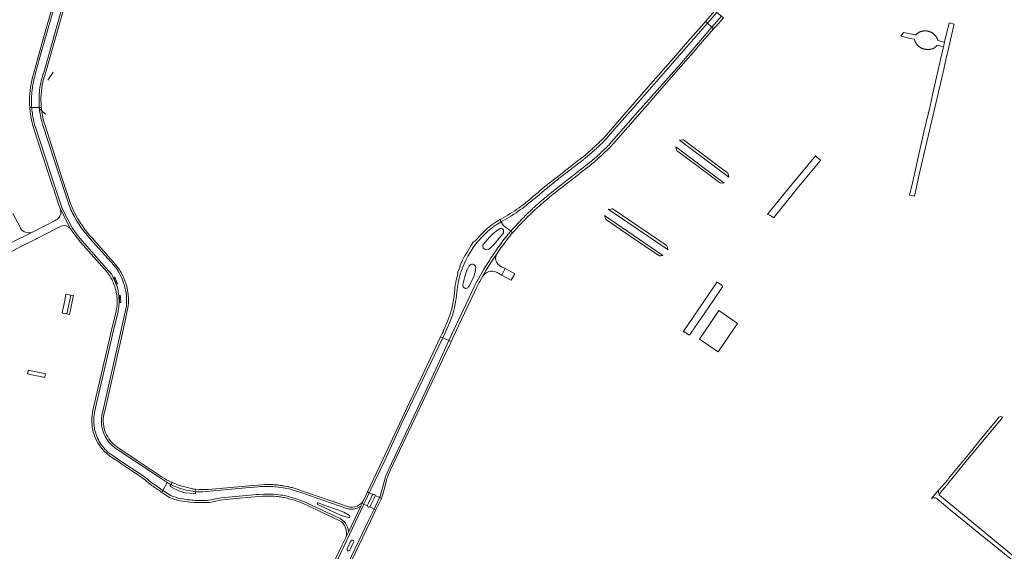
# Model space of a CAD drawing. Extents: x 148869 to 161638, y 453607 to 469810.
# Tile 607 of 656: x 153931 to 154618, y 466348 to 466719. Entities that reach past the tile are written whole.
import ezdxf
from ezdxf.lldxf.tags import DXFTag

# ---------------------------------------------------------------- set-up
doc = ezdxf.new("R2010")
doc.units = 0
for name, color, linetype, lineweight in [('B-OI-RI-PERSLEIDING-G-niet meenemen', 190, 'RI-PERS', 18), ('B-RO-VH-VERHARDING_ASFALT-GV', 251, 'CONTINUOUS', 18), ('B-RO-VH-VERHARDING_HALFVERHARDING_GRIND-GV', 251, 'CONTINUOUS', 18), ('B-RO-VH-VERHARDING_OPEN-GV', 251, 'CONTINUOUS', 18), ('B-RO-VH-VERHARDING_SIERBESTRATING-GV', 251, 'CONTINUOUS', 18), ('B-RO-VH-VERHARDING_STRAATBAKSTEEN-GV', 251, 'CONTINUOUS', 18), ('B-RO-VH-VERHARDING_TEGEL_RUBBER-GV', 251, 'CONTINUOUS', 18)]:
    doc.layers.add(name, color=color, linetype=linetype, lineweight=lineweight)
tags = doc.linetypes.add('RI-PERS', pattern='A,7,-2,["P",Standard,S=1.8,R=0,X=-0.5,Y=-0.9],-2,7,-2,[102,NLCS.SHX,S=1,R=180,X=0,Y=0],-2', length=22).pattern_tags.tags
tags[6] = DXFTag(74, 10)

msp = doc.modelspace()

# ---------------------------------------------------------------- linework, layer by layer
at = {"layer": 'B-OI-RI-PERSLEIDING-G-niet meenemen'}
for p, q in [((153954.2, 466682.01), (153950.55, 466676.41)), ((153944.5, 466656.65), (153948.83, 466652.72))]:
    msp.add_line(p, q, dxfattribs=at)
at = {"layer": 'B-RO-VH-VERHARDING_ASFALT-GV', "flags": 128}
for points in [[(153987.82, 466843.79), (153980.74, 466818.38), (153973.98, 466794.53), (153965.36, 466763.6), (153966.1, 466763.39), (153963.36, 466753.84), (153962.63, 466754.06), (153944.93, 466692.46), (153941.68, 466680.35), (153941.33, 466679.11), (153941, 466677.88), (153940.42, 466675.4), (153940.06, 466673.54), (153939.75, 466671.65), (153939.46, 466669.44), (153939.32, 466668.18), (153939.22, 466666.91), (153939.1, 466665.01), (153939.06, 466663.74), (153939.05, 466663.1), (153939.05, 466660.67), (153939.15, 466658.42), (153939.22, 466657.4)], [(153937.86, 466657.38), (153939.22, 466657.4), (153939.15, 466658.42), (153939.05, 466660.67), (153939.05, 466663.1), (153939.06, 466663.74), (153939.1, 466665.01), (153939.22, 466666.91), (153939.32, 466668.18), (153939.46, 466669.44), (153939.75, 466671.65), (153940.06, 466673.54), (153940.42, 466675.4), (153941, 466677.88), (153941.33, 466679.11), (153941.68, 466680.35), (153944.93, 466692.46), (153962.63, 466754.06), (153964, 466758.83), (153962.53, 466759.24), (153960.04, 466750.36), (153959.59, 466748.84), (153943.6, 466692.7), (153940.38, 466680.72)], [(153939.22, 466657.4), (153944.55, 466657.46), (153944.49, 466657.95), (153944.44, 466658.59), (153944.34, 466660.67), (153944.31, 466661.7), (153944.31, 466662.95), (153944.31, 466663.57), (153944.36, 466665.12), (153944.47, 466666.98), (153944.58, 466668.22), (153944.71, 466669.46), (153944.96, 466671.31), (153945.15, 466672.54), (153945.32, 466673.46), (153945.56, 466674.68), (153945.83, 466675.9), (153946.28, 466677.71), (153946.62, 466678.91), (153946.98, 466680.1), (153947.55, 466681.84), (153950.17, 466690.8), (153967.42, 466752.73)], [(153967.42, 466752.73), (153950.17, 466690.8), (153947.55, 466681.84), (153946.98, 466680.1), (153946.62, 466678.91), (153946.28, 466677.71), (153945.83, 466675.9), (153945.56, 466674.68), (153945.32, 466673.46), (153945.15, 466672.54), (153944.96, 466671.31), (153944.71, 466669.46), (153944.58, 466668.22), (153944.47, 466666.98), (153944.36, 466665.12), (153944.31, 466663.57), (153944.31, 466662.95), (153944.31, 466661.7), (153944.34, 466660.67), (153944.44, 466658.59), (153944.49, 466657.95), (153944.55, 466657.46), (153945.89, 466657.48)], [(153948.84, 466681.43), (153951.45, 466690.38), (153966.52, 466743.93)], [(154338.66, 466634.16), (154339.37, 466634.92), (154339.39, 466634.94), (154340.08, 466635.68), (154347.48, 466644.16), (154358.54, 466656.81), (154410.6, 466716.12), (154409.26, 466717.33), (154406.44, 466714.11), (154396.85, 466703.17), (154388.59, 466693.74), (154367.75, 466669.92), (154357.26, 466657.93), (154346.2, 466645.28), (154338.81, 466636.82), (154338.14, 466636.09), (154338.13, 466636.08), (154337.44, 466635.34)], [(154342.37, 466631.82), (154344.02, 466633.62), (154353.53, 466644.52), (154361.93, 466654.1), (154391.05, 466686.86), (154413.64, 466713.37), (154410.6, 466716.12), (154358.54, 466656.81), (154347.48, 466644.16), (154340.08, 466635.68), (154339.39, 466634.94), (154339.37, 466634.92), (154338.66, 466634.16)], [(154344.46, 466631.57), (154344.43, 466631.55), (154345.29, 466632.48), (154354.81, 466643.4), (154355.57, 466644.26), (154363.23, 466653.04), (154368.98, 466659.62), (154371.34, 466662.31), (154380.52, 466672.78), (154392.07, 466685.97), (154402.24, 466697.61), (154404.27, 466699.94), (154414.98, 466712.16), (154413.64, 466713.37), (154391.05, 466686.86), (154361.93, 466654.1), (154353.53, 466644.52), (154344.02, 466633.62), (154342.37, 466631.82)], [(154030.07, 466389.11), (154030.78, 466390.45), (154029.12, 466391.58), (154026.23, 466393.57), (154023.62, 466395.38), (154021.95, 466396.73), (154018.99, 466399.05), (154016.25, 466401.19), (154000.74, 466411.42), (153995.69, 466414.74), (153994.65, 466415.45), (153993.97, 466415.95), (153993.31, 466416.47), (153992.66, 466417.01), (153991.72, 466417.86), (153991.11, 466418.44), (153990.52, 466419.04), (153989.53, 466420.14), (153988.72, 466421.11), (153988.46, 466421.45), (153987.72, 466422.47), (153987.25, 466423.16), (153986.79, 466423.87), (153986.36, 466424.6), (153985.75, 466425.71), (153985.19, 466426.84), (153984.54, 466428.34), (153984.16, 466429.38), (153983.89, 466430.18), (153983.64, 466430.98), (153983.31, 466432.2), (153983.12, 466433.02), (153982.95, 466433.85), (153982.7, 466435.51), (153982.54, 466437.19), (153982.49, 466438.03), (153982.47, 466439.09), (153982.49, 466440.35), (153982.61, 466442.03), (153982.7, 466442.87), (153982.9, 466444.12), (153983.05, 466444.94), (153995.74, 466500.08), (153999.46, 466515.09), (153999.56, 466515.59), (153999.81, 466517), (153999.87, 466517.48), (153999.99, 466518.43), (154000.08, 466519.39), (154000.14, 466520.34), (154000.18, 466521.3), (154000.18, 466522.98), (154000.09, 466524.89), (154000, 466525.85), (153999.88, 466526.83), (153999.62, 466528.46), (153999.43, 466529.4), (153999.2, 466530.44), (153998.83, 466532.53), (153995.11, 466540.97), (153992.91, 466543.43), (153974.31, 466564.51), (153971.91, 466567.44), (153970.38, 466569.41), (153967.41, 466573.51), (153960.49, 466587.02), (153955.3, 466602.25), (153941.97, 466643.02), (153941.61, 466644.21), (153941.26, 466645.42), (153940.95, 466646.63), (153940.52, 466648.47), (153940.14, 466650.32), (153939.82, 466652.18), (153939.64, 466653.42), (153939.48, 466654.66), (153939.37, 466655.6), (153939.26, 466656.85), (153939.22, 466657.4), (153937.86, 466657.38)], [(153945.89, 466657.48), (153944.55, 466657.46), (153944.56, 466657.36), (153944.6, 466656.74), (153944.72, 466655.62), (153944.94, 466653.95), (153945.04, 466653.34), (153945.31, 466651.81), (153945.82, 466649.37), (153946.27, 466647.56), (153946.78, 466645.76), (153946.96, 466645.16), (153958.07, 466610.89), (153965.03, 466589.98), (153965.53, 466588.69), (153966.04, 466587.43), (153966.58, 466586.19), (153967.14, 466584.95), (153967.72, 466583.73), (153968.33, 466582.52), (153968.95, 466581.32), (153970.1, 466579.25), (153971.15, 466577.5), (153972.25, 466575.79), (153973, 466574.66), (153973.78, 466573.55), (153974.58, 466572.46), (153975.81, 466570.84), (153977.1, 466569.26), (153979.75, 466566.19), (153996.62, 466547.22), (153998.98, 466544.17), (153999.14, 466544), (153999.6, 466543.25), (153999.98, 466542.59), (154000.7, 466541.26), (154001.15, 466540.36), (154001.58, 466539.45), (154001.99, 466538.53), (154002.55, 466537.12), (154003.33, 466535), (154003.64, 466534.07), (154003.92, 466533.14), (154004.19, 466532.17), (154004.62, 466530.3), (154004.81, 466529.34), (154005.01, 466528.13), (154005.25, 466526.2), (154005.33, 466525.22), (154005.42, 466523.76), (154005.44, 466522.3), (154005.42, 466521.34), (154005.24, 466519.1), (154001.18, 466500.3), (153988.27, 466443.56), (153988.19, 466443.16), (153988.06, 466442.38), (153987.87, 466440.81), (153987.82, 466440.02), (153987.79, 466439.22), (153987.81, 466438.03), (153987.86, 466437.05), (153987.94, 466436.26), (153988.05, 466435.48), (153988.18, 466434.7), (153988.33, 466433.92), (153988.52, 466433.15), (153988.73, 466432.38), (153988.96, 466431.62), (153989.22, 466430.88), (153989.52, 466430.1), (153989.98, 466429.05), (153990.42, 466428.17), (153990.81, 466427.47), (153991.21, 466426.79), (153991.63, 466426.12), (153992.08, 466425.47), (153992.55, 466424.83), (153993.05, 466424.21), (153993.56, 466423.6), (153994.09, 466423.02), (153994.65, 466422.45), (153995.22, 466421.91), (153995.81, 466421.38), (153996.57, 466420.75), (153997.2, 466420.27), (153997.86, 466419.8), (153999.25, 466418.87), (154029.6, 466398.67), (154033.77, 466396.05), (154036.49, 466394.33), (154037.23, 466395.93)], [(153940.68, 466642.6), (153954.02, 466601.82), (153954.35, 466600.86), (153958.01, 466590.11), (153959.25, 466586.49), (153966.26, 466572.81), (153969.3, 466568.6), (153970.85, 466566.6), (153973.28, 466563.63), (153991.86, 466542.59)], [(153966.31, 466590.43), (153959.36, 466611.31), (153948.25, 466645.57)], [(154321.75, 466619.23), (154307.06, 466607.83), (154300.4, 466602.55), (154296.71, 466599.56), (154290.45, 466594.24)], [(154290.45, 466594.24), (154296.71, 466599.56), (154300.4, 466602.55), (154307.06, 466607.83), (154321.75, 466619.23)], [(154320.72, 466620.59), (154306.02, 466609.16), (154299.34, 466603.88), (154295.64, 466600.88)], [(154299.7, 466596.42), (154302.01, 466598.29), (154305.02, 466600.71), (154320.5, 466612.78), (154320.7, 466612.94), (154327.96, 466618.62)], [(154327.96, 466618.62), (154320.7, 466612.94), (154320.5, 466612.78), (154305.02, 466600.71), (154302.01, 466598.29), (154299.7, 466596.42)], [(154305.21, 466598.68), (154306.07, 466599.37), (154321.55, 466611.45), (154321.74, 466611.6), (154329.01, 466617.28)], [(154300.77, 466595.1), (154303.08, 466596.97), (154304.35, 466597.99)], [(153966.26, 466572.81), (153959.25, 466586.49)], [(153956.3, 466579.09), (153955.15, 466578.51), (153939.26, 466570.34), (153924.55, 466562.98)], [(153930.82, 466574.52), (153925.98, 466583.63)], [(154264.49, 466576.43), (154266.63, 466577.75), (154265.78, 466579.22)], [(154271.7, 466569.14), (154273.46, 466571.13), (154271.22, 466573.1), (154268.29, 466574.91), (154266.63, 466577.75), (154264.49, 466576.43)], [(154265.78, 466579.22), (154266.63, 466577.75)], [(154269.75, 466581.52), (154266.48, 466579.63)], [(154266.63, 466577.75), (154268.29, 466574.91), (154271.22, 466573.1), (154273.46, 466571.13)], [(154270.59, 466580.04), (154267.33, 466578.16)], [(154267.33, 466578.16), (154270.59, 466580.04)], [(153902.39, 466545.42), (153902.53, 466545.55), (153902.56, 466545.5), (153915.09, 466552.02), (153926.97, 466558.04), (153931.68, 466560.41), (153938.93, 466564.08), (153942.58, 466565.93), (153942.8, 466566.04), (153942.91, 466566.1), (153947.48, 466568.44), (153957.97, 466573.71), (153958.05, 466573.75), (153959.74, 466574.71), (153959.76, 466574.72)], [(154274.72, 466570.01), (154273.46, 466571.13), (154271.7, 466569.14)], [(154273.46, 466571.13), (154273.66, 466571.36), (154274.52, 466572.32), (154275.94, 466573.91)], [(154275.94, 466573.91), (154274.52, 466572.32), (154273.66, 466571.36), (154273.46, 466571.13), (154274.72, 466570.01), (154274.89, 466570.18), (154275.79, 466571.19), (154277.2, 466572.78)], [(153924.55, 466562.98), (153939.26, 466570.34)], [(154000.03, 466545.03), (153997.65, 466548.08), (153980.82, 466567.02), (153980.76, 466567.08), (153978.13, 466570.13)], [(154252.92, 466569.04), (154248.74, 466564.71)], [(154254.14, 466567.86), (154249.97, 466563.53)], [(154249.97, 466563.53), (154254.14, 466567.86)], [(154254.22, 466561.92), (154254.37, 466562.1), (154257.45, 466565.72), (154258.37, 466566.74), (154261.21, 466569.48)], [(154265.12, 466565.99), (154262.62, 466562.93)], [(154267.89, 466569.37), (154265.12, 466565.99)], [(154273.02, 466568.06), (154273.8, 466569.04), (154274.06, 466569.25), (154274.72, 466570.01)], [(154245.69, 466561.05), (154245.66, 466561.01)], [(154247.06, 466563.39), (154245.69, 466561.05)], [(154260.29, 466560.45), (154258.87, 466559.05)], [(154262.57, 466556.68), (154264.51, 466559.54)], [(154264.51, 466559.54), (154262.57, 466556.68)], [(154263.95, 466555.68), (154265.92, 466558.58)], [(154237.51, 466544.78), (154236.29, 466542.06), (154236.62, 466541.94)], [(154242.99, 466544.35), (154244.47, 466546.97)], [(154264.23, 466542.27), (154264.73, 466542.01), (154264.69, 466541.94), (154264.85, 466541.84), (154267.14, 466540.6), (154269.51, 466545.08), (154267.25, 466546.33), (154267.22, 466546.34), (154267.1, 466546.12), (154266.36, 466546.73)], [(153996.39, 466538.64), (153997.05, 466539.03)], [(154240.04, 466533.49), (154240.09, 466533.72), (154240.73, 466536.88)], [(154247.36, 466538.84), (154244.15, 466532.63)], [(154250.38, 466537.03), (154252.3, 466540.44)], [(154252.3, 466540.44), (154250.38, 466537.03)], [(154251.86, 466536.2), (154253.79, 466539.62)], [(153989.59, 466443.28), (153990.35, 466446.6), (154000, 466489), (154002.5, 466500), (154002.51, 466500.01), (154006.58, 466518.91), (154006.77, 466521.28), (154006.78, 466523.3), (154006.71, 466524.82), (154006.59, 466526.33), (154006.48, 466527.33), (154006.35, 466528.33), (154006.04, 466530.08), (154005.73, 466531.56), (154005.46, 466532.61)], [(153999.07, 466534.52), (153998.35, 466534.25)], [(154005.46, 466532.61), (154005.07, 466534), (154004.8, 466534.98)], [(154230.95, 466507.7), (154227.73, 466500.34), (154226.05, 466496.9), (154230.25, 466494.9), (154248.44, 466533.35)], [(154248.44, 466533.35), (154230.25, 466494.9), (154231.78, 466494.17), (154232.87, 466496.48), (154249.97, 466532.61)], [(154000.26, 466526.45), (154001.02, 466526.54)], [(154001.29, 466521.44), (154000.52, 466521.45)], [(153998.14, 466515.39), (153994.43, 466500.39), (153994.34, 466500), (153981.73, 466445.22)], [(154226.17, 466501.1), (154225.62, 466499.96), (154224.52, 466497.63), (154226.05, 466496.9), (154227.73, 466500.34), (154230.95, 466507.7)], [(154229.38, 466508.36), (154226.77, 466502.39), (154226.48, 466502.48)], [(154178.73, 466386.96), (154181.91, 466385.48), (154182.24, 466386.17), (154182.63, 466387.29), (154182.9, 466388.18), (154184.68, 466394.86), (154185.73, 466399.09), (154186.11, 466400.18), (154186.68, 466401.62), (154188.38, 466405.38), (154213.62, 466458.9), (154221.5, 466475.36), (154230.25, 466494.9), (154226.05, 466496.9), (154197.26, 466436.82), (154185.47, 466411.33), (154182.04, 466404.1), (154175.58, 466390.65), (154174.71, 466388.82), (154177.37, 466387.58)], [(154030.26, 466399.73), (154011.99, 466411.78), (154000, 466420), (153998.61, 466420.92)], [(153995.51, 466413.26), (154000, 466410.29), (154001.44, 466409.3), (154006.2, 466406.05), (154011.69, 466402.42)], [(154020.41, 466396.04), (154022.97, 466393.98)], [(154036.49, 466394.33), (154033.77, 466396.05), (154030.78, 466390.45), (154030.92, 466390.35), (154036.07, 466386.99)], [(154042.47, 466389.95), (154038.46, 466391.79), (154036.82, 466392.67), (154035.9, 466393.16)], [(154037.23, 466395.93), (154036.49, 466394.33), (154037.42, 466393.87), (154039.15, 466393.21)], [(154039.94, 466394.77), (154038.25, 466395.48)], [(154039.15, 466393.21), (154043.09, 466391.81)], [(154049.85, 466391.96), (154042.23, 466393.96)], [(154071.4, 466385.28), (154089.06, 466386.94), (154096.06, 466387.59), (154098.05, 466387.69), (154101.13, 466387.78), (154105.62, 466387.83), (154107.61, 466387.76), (154109.69, 466387.62), (154111.67, 466387.42), (154113.02, 466387.25), (154114.2, 466387.08), (154115.56, 466386.83), (154118.29, 466386.17), (154121.42, 466385.34), (154124.55, 466384.42), (154125.87, 466383.97), (154127.77, 466383.25), (154128.33, 466383.03), (154128.78, 466382.82), (154154.39, 466370.81), (154154.92, 466370.49), (154155.39, 466370.17), (154155.86, 466369.83), (154156.51, 466369.27), (154156.93, 466368.86), (154157.33, 466368.44), (154157.88, 466367.77), (154158.38, 466367.07), (154158.6, 466366.7), (154158.88, 466366.19), (154159.26, 466365.42), (154159.47, 466364.88), (154159.75, 466364.06), (154159.9, 466363.5), (154160.07, 466362.65), (154160.14, 466362.08), (154160.19, 466361.42), (154168.79, 466379.52), (154168.22, 466379.13), (154167.73, 466378.84), (154166.7, 466378.33), (154166.18, 466378.11), (154165.64, 466377.93), (154165.1, 466377.77), (154164.55, 466377.64), (154163.7, 466377.49), (154163.42, 466377.46), (154162.71, 466377.41), (154162.14, 466377.4), (154161.28, 466377.44), (154161, 466377.47), (154160.44, 466377.55), (154159.88, 466377.66), (154159.04, 466377.88), (154126.94, 466389), (154123.96, 466389.99), (154121.89, 466390.65), (154119.67, 466391.3), (154118.59, 466391.55), (154115.99, 466392.07), (154113.2, 466392.56), (154111.26, 466392.85), (154108.99, 466393.07), (154107.74, 466393.15), (154106.44, 466393.21), (154105.47, 466393.24), (154104.29, 466393.25), (154103.11, 466393.23), (154101.76, 466393.18), (154098.71, 466393.16), (154097.17, 466393.07), (154088.57, 466392.28), (154058.51, 466389.51)], [(154058.51, 466389.51), (154088.57, 466392.28), (154097.17, 466393.07), (154098.71, 466393.16), (154101.76, 466393.18), (154103.11, 466393.23), (154104.29, 466393.25), (154105.47, 466393.24), (154106.44, 466393.21), (154107.74, 466393.15), (154108.99, 466393.07), (154111.26, 466392.85), (154113.2, 466392.56), (154115.99, 466392.07), (154118.59, 466391.55), (154119.67, 466391.3), (154121.89, 466390.65), (154123.96, 466389.99), (154126.94, 466389), (154159.04, 466377.88), (154159.88, 466377.66), (154160.44, 466377.55), (154161, 466377.47), (154161.28, 466377.44), (154162.14, 466377.4), (154162.71, 466377.41), (154163.42, 466377.46), (154163.7, 466377.49), (154164.55, 466377.64), (154165.1, 466377.77), (154165.64, 466377.93), (154166.18, 466378.11), (154166.7, 466378.33), (154167.73, 466378.84), (154168.22, 466379.13), (154168.79, 466379.52), (154169.68, 466381.4), (154171.04, 466384.27)], [(154102.17, 466394.54), (154099.55, 466394.43), (154088.46, 466393.43), (154062.48, 466391.09)], [(154111.9, 466394.12), (154110.95, 466394.24)], [(154120.01, 466392.61), (154118.88, 466392.87)], [(154036.07, 466386.99), (154030.92, 466390.35), (154030.78, 466390.45), (154030.07, 466389.11), (154035.45, 466385.62)], [(154053.17, 466388.24), (154046.38, 466388.8)], [(154046.99, 466390.73), (154053.25, 466389.63), (154053.46, 466391.35)], [(154053.46, 466391.35), (154053.25, 466389.63)], [(154089.06, 466386.94), (154071.4, 466385.28)], [(154074.59, 466384.18), (154089.19, 466385.49), (154100.15, 466386.47), (154105.61, 466386.48), (154106.14, 466386.47), (154108.09, 466386.39), (154110.17, 466386.22)], [(154157.97, 466356.76), (154160.19, 466361.42), (154160.14, 466362.08), (154160.07, 466362.65), (154159.9, 466363.5), (154159.75, 466364.06), (154159.47, 466364.88), (154159.26, 466365.42), (154158.88, 466366.19), (154158.6, 466366.7), (154158.38, 466367.07), (154157.88, 466367.77), (154157.33, 466368.44), (154156.93, 466368.86), (154156.51, 466369.27), (154155.86, 466369.83), (154155.39, 466370.17), (154154.92, 466370.49), (154154.39, 466370.81), (154128.78, 466382.82), (154128.33, 466383.03), (154127.77, 466383.25), (154125.87, 466383.97), (154124.55, 466384.42), (154121.42, 466385.34), (154118.29, 466386.17), (154115.56, 466386.83), (154114.2, 466387.08), (154113.02, 466387.25), (154111.67, 466387.42), (154109.69, 466387.62), (154107.61, 466387.76), (154105.62, 466387.83), (154101.13, 466387.78), (154098.05, 466387.69), (154096.06, 466387.59), (154089.06, 466386.94)], [(154113.52, 466385.82), (154114.92, 466385.58), (154115.27, 466385.51)], [(154159.45, 466379.17), (154148.07, 466383.11), (154127.38, 466390.27), (154125.24, 466391), (154123.06, 466391.7)], [(154177.37, 466387.58), (154174.71, 466388.82), (154172.3, 466383.77), (154170.9, 466380.83)], [(154173.53, 466380.18), (154174.24, 466381.65), (154176.13, 466385.58), (154176.85, 466387.08)], [(154175, 466378.93), (154178.08, 466377.5), (154181.91, 466385.48), (154178.73, 466386.96)], [(154178.68, 466386.24), (154177.94, 466384.71), (154176.04, 466380.78), (154175.33, 466379.31)], [(154648.3, 466324.68), (154604.13, 466361.03), (154575.29, 466384.76), (154572.46, 466387.24), (154572.29, 466387.64), (154572.05, 466388.19), (154571.89, 466389.12), (154571.93, 466389.77), (154572.08, 466390.87), (154570.54, 466389.11), (154569.45, 466387.89), (154566.99, 466384.84), (154568.33, 466385.21), (154569.21, 466385.34), (154569.79, 466385.25), (154570.17, 466385.05), (154570.17, 466385.05), (154570.83, 466384.7), (154580.11, 466376.94), (154590.88, 466368.11), (154602.59, 466358.68), (154612.72, 466350.44), (154640.74, 466327.61)], [(154042.96, 466383.28), (154044.62, 466382.99), (154046.29, 466382.73), (154047.95, 466382.5), (154049.62, 466382.3), (154052.68, 466381.98), (154052.98, 466381.97), (154059.58, 466381.93)], [(154059.6, 466383.43), (154053.1, 466383.47)], [(154053.1, 466383.47), (154059.6, 466383.43)], [(154066.4, 466384.28), (154065.88, 466384.15)], [(154065.88, 466384.15), (154066.4, 466384.28)], [(154066.24, 466382.69), (154066.76, 466382.82)], [(154123.67, 466383.28), (154124.62, 466382.98), (154126.48, 466382.31), (154128.22, 466381.6), (154153.76, 466369.61)], [(154173.44, 466379.65), (154170.9, 466380.83), (154156.91, 466351.39), (154148.49, 466333.76), (154137.49, 466310.89), (154137.37, 466310.7), (154132.55, 466300.54), (154127.77, 466290.48), (154127.64, 466290.3), (154127.25, 466289.49), (154130.09, 466288.17)], [(154131.45, 466287.54), (154134.3, 466286.22), (154134.99, 466287.68), (154139.55, 466297.19), (154144.11, 466306.7), (154155.26, 466329.88), (154174.27, 466369.57), (154178.08, 466377.5), (154175, 466378.93)], [(154160.35, 466371.53), (154155.72, 466372.73), (154152.14, 466374.45), (154143.26, 466378.67), (154138.55, 466380.68)], [(154139.03, 466381.82), (154143.98, 466380.01), (154153.31, 466376.72), (154157.02, 466375.37)], [(154170.9, 466380.83), (154173.44, 466379.65)], [(154136.21, 466287.09), (154140.77, 466296.6), (154145.32, 466306.11), (154156.47, 466329.3), (154175.48, 466368.99), (154179.3, 466376.93), (154178.08, 466377.5), (154174.27, 466369.57), (154155.26, 466329.88), (154144.11, 466306.7), (154139.55, 466297.19), (154134.99, 466287.68), (154134.3, 466286.22), (154135.53, 466285.66), (154136.05, 466286.76)], [(154157.02, 466375.37), (154160.91, 466372.9)], [(154159.32, 466349.69), (154159.79, 466350.71), (154161.49, 466354.28), (154161.99, 466355.31)], [(154163.77, 466354.46), (154163.27, 466353.41), (154161.61, 466349.85), (154161.1, 466348.81)]]:
    msp.add_lwpolyline(points, dxfattribs=at)
for points in [[(154417.27, 466723.74), (154416.93, 466724.04), (154415.9, 466724.91), (154412.55, 466721.09), (154412.55, 466721.08), (154410.87, 466719.16), (154409.26, 466717.33), (154410.6, 466716.12), (154413.9, 466719.9), (154413.91, 466719.9)], [(154420.39, 466721.08), (154417.27, 466723.74), (154413.91, 466719.9), (154413.9, 466719.9), (154410.6, 466716.12), (154413.64, 466713.37)], [(154420.74, 466720.78), (154420.39, 466721.08), (154413.64, 466713.37), (154414.98, 466712.16), (154416.32, 466713.69), (154418.3, 466715.95), (154418.29, 466715.95), (154421.76, 466719.91)], [(154582.7, 466715.57), (154579.35, 466716.41), (154578.78, 466714.09), (154578.23, 466711.87), (154576.33, 466704.19), (154576.06, 466702.97), (154575.34, 466699.67), (154573.32, 466690.83), (154571.19, 466681.48), (154567.96, 466667.34), (154566.2, 466659.62), (154561.75, 466640.15), (154558.48, 466625.85), (154554.37, 466607.89), (154552.76, 466600.86), (154551.73, 466596.39), (154555.01, 466595.54), (154558.47, 466610.7), (154569, 466656.23), (154575.04, 466681.94), (154577.74, 466693.83), (154577.91, 466694.56), (154578.13, 466695.54), (154578.37, 466696.57), (154581.67, 466710.68)], [(153989.52, 466430.1), (153989.22, 466430.88), (153988.96, 466431.62), (153988.73, 466432.38), (153988.52, 466433.15), (153988.33, 466433.92), (153988.18, 466434.7), (153988.05, 466435.48), (153987.94, 466436.26), (153987.86, 466437.05), (153987.81, 466438.03), (153987.79, 466439.22), (153987.82, 466440.02), (153987.87, 466440.81), (153988.06, 466442.38), (153988.19, 466443.16), (153988.27, 466443.56), (154001.18, 466500.3), (154005.24, 466519.1), (154005.42, 466521.34), (154005.44, 466522.3), (154005.42, 466523.76), (154005.33, 466525.22), (154005.25, 466526.2), (154005.01, 466528.13), (154004.81, 466529.34), (154004.62, 466530.3), (154004.19, 466532.17), (154003.92, 466533.14), (154003.64, 466534.07), (154003.33, 466535), (154002.55, 466537.12), (154001.99, 466538.53), (154001.58, 466539.45), (154001.15, 466540.36), (154000.7, 466541.26), (153999.98, 466542.59), (153999.6, 466543.25), (153999.14, 466544), (153998.98, 466544.17), (153996.62, 466547.22), (153979.75, 466566.19), (153977.1, 466569.26), (153975.81, 466570.84), (153974.58, 466572.46), (153973.78, 466573.55), (153973, 466574.66), (153972.25, 466575.79), (153971.15, 466577.5), (153970.1, 466579.25), (153968.95, 466581.32), (153968.33, 466582.52), (153967.72, 466583.73), (153967.14, 466584.95), (153966.58, 466586.19), (153966.04, 466587.43), (153965.53, 466588.69), (153965.03, 466589.98), (153958.07, 466610.89), (153946.96, 466645.16), (153946.78, 466645.76), (153946.27, 466647.56), (153945.82, 466649.37), (153945.31, 466651.81), (153945.04, 466653.34), (153944.94, 466653.95), (153944.72, 466655.62), (153944.6, 466656.74), (153944.56, 466657.36), (153944.55, 466657.46), (153939.22, 466657.4), (153939.26, 466656.85), (153939.37, 466655.6), (153939.48, 466654.66), (153939.64, 466653.42), (153939.82, 466652.18), (153940.14, 466650.32), (153940.52, 466648.47), (153940.95, 466646.63), (153941.26, 466645.42), (153941.61, 466644.21), (153941.97, 466643.02), (153955.3, 466602.25), (153960.49, 466587.02), (153967.41, 466573.51), (153970.38, 466569.41), (153971.91, 466567.44), (153974.31, 466564.51), (153992.91, 466543.43), (153995.11, 466540.97), (153998.83, 466532.53), (153999.2, 466530.44), (153999.43, 466529.4), (153999.62, 466528.46), (153999.88, 466526.83), (154000, 466525.85), (154000.09, 466524.89), (154000.18, 466522.98), (154000.18, 466521.3), (154000.14, 466520.34), (154000.08, 466519.39), (153999.99, 466518.43), (153999.87, 466517.48), (153999.81, 466517), (153999.56, 466515.59), (153999.46, 466515.09), (153995.74, 466500.08), (153983.05, 466444.94), (153982.9, 466444.12), (153982.7, 466442.87), (153982.61, 466442.03), (153982.49, 466440.35), (153982.47, 466439.09), (153982.49, 466438.03), (153982.54, 466437.19), (153982.7, 466435.51), (153982.95, 466433.85), (153983.12, 466433.02), (153983.31, 466432.2), (153983.64, 466430.98), (153983.89, 466430.18), (153984.16, 466429.38), (153984.54, 466428.34), (153985.19, 466426.84), (153985.75, 466425.71), (153986.36, 466424.6), (153986.79, 466423.87), (153987.25, 466423.16), (153987.72, 466422.47), (153988.46, 466421.45), (153988.72, 466421.11), (153989.53, 466420.14), (153990.52, 466419.04), (153991.11, 466418.44), (153991.72, 466417.86), (153992.66, 466417.01), (153993.31, 466416.47), (153993.97, 466415.95), (153994.65, 466415.45), (153995.69, 466414.74), (154000.74, 466411.42), (154016.25, 466401.19), (154018.99, 466399.05), (154021.95, 466396.73), (154023.62, 466395.38), (154026.23, 466393.57), (154029.12, 466391.58), (154030.78, 466390.45), (154033.77, 466396.05), (154029.6, 466398.67), (153999.25, 466418.87), (153997.86, 466419.8), (153997.2, 466420.27), (153996.57, 466420.75), (153995.81, 466421.38), (153995.22, 466421.91), (153994.65, 466422.45), (153994.09, 466423.02), (153993.56, 466423.6), (153993.05, 466424.21), (153992.55, 466424.83), (153992.08, 466425.47), (153991.63, 466426.12), (153991.21, 466426.79), (153990.81, 466427.47), (153990.42, 466428.17), (153989.98, 466429.05)], [(154273.71, 466537), (154276.17, 466541.44), (154269.51, 466545.08), (154267.14, 466540.6), (154269.29, 466539.43)], [(154173.49, 466389.38), (154174.71, 466388.82), (154175.58, 466390.65), (154182.04, 466404.1), (154185.47, 466411.33), (154197.26, 466436.82), (154226.05, 466496.9), (154224.52, 466497.63), (154224.26, 466497.09), (154219.34, 466486.63), (154202.65, 466451.36), (154196.04, 466437.4), (154184.25, 466411.91)], [(154181.91, 466385.48), (154183.14, 466384.92), (154183.49, 466385.65), (154184.2, 466387.8), (154184.39, 466388.53), (154185.99, 466394.54), (154187.03, 466398.71), (154187.37, 466399.72), (154187.92, 466401.09), (154189.6, 466404.8), (154214.82, 466458.27), (154222.52, 466474.52), (154227.48, 466485.03), (154231.51, 466493.59), (154231.78, 466494.17), (154230.25, 466494.9), (154221.5, 466475.36), (154213.62, 466458.9), (154188.38, 466405.38), (154186.68, 466401.62), (154186.11, 466400.18), (154185.73, 466399.09), (154184.68, 466394.86), (154182.9, 466388.18), (154182.63, 466387.29), (154182.24, 466386.17)], [(154174.71, 466388.82), (154173.49, 466389.38), (154171.08, 466384.34), (154171.04, 466384.27), (154169.68, 466381.4), (154170.9, 466380.83), (154172.3, 466383.77)], [(154181.91, 466385.48), (154178.08, 466377.5), (154179.3, 466376.93), (154183.14, 466384.92)], [(154168.79, 466379.52), (154160.19, 466361.42), (154157.97, 466356.76), (154157.94, 466356.69), (154157.9, 466356.61), (154155.69, 466351.97), (154147.27, 466334.35), (154136.18, 466311.35), (154131.33, 466301.12), (154126.6, 466291.16), (154126.47, 466290.98), (154126.03, 466290.05), (154127.25, 466289.49), (154127.64, 466290.3), (154127.77, 466290.48), (154132.55, 466300.54), (154137.37, 466310.7), (154137.49, 466310.89), (154148.49, 466333.76), (154156.91, 466351.39), (154170.9, 466380.83), (154169.68, 466381.4)]]:
    msp.add_lwpolyline(points, close=True, dxfattribs=at)
at = {"layer": 'B-RO-VH-VERHARDING_ASFALT-GV'}
for points in [[(153940.38, 466680.72, 0.072254), (153937.69, 466662.15)], [(153945.67, 466664.07, -0.077417), (153948.84, 466681.43)], [(153937.69, 466662.15, 0.006105), (153937.71, 466660.67)], [(153937.71, 466660.67, 0.013061), (153937.86, 466657.38)], [(153945.69, 466660.67, -0.014729), (153945.67, 466664.07)], [(153945.89, 466657.48, -0.01408), (153945.69, 466660.67)], [(153937.86, 466657.38, 0.010718), (153938.14, 466654.5)], [(153938.14, 466654.5, 0.04673), (153940.68, 466642.6)], [(153946.06, 466655.78, -0.007648), (153945.89, 466657.48)], [(153948.25, 466645.57, -0.045701), (153946.06, 466655.78)], [(154335.11, 466633.05, -0.004123), (154332.36, 466630.45)], [(154336.28, 466634.19, -0.004761), (154335.11, 466633.05)], [(154337.44, 466635.34, -0.004329), (154336.28, 466634.19)], [(154337.48, 466632.98, -0.005113), (154336.29, 466631.82)], [(154336.29, 466631.82, 0.005113), (154337.48, 466632.98)], [(154338.66, 466634.16, -0.004219), (154337.48, 466632.98)], [(154337.48, 466632.98, 0.004219), (154338.66, 466634.16)], [(154326.92, 466625.61, -0.007119), (154324.1, 466623.24)], [(154330.17, 466628.46, -0.005093), (154326.92, 466625.61)], [(154331.31, 466627.19, -0.005035), (154328.03, 466624.32)], [(154328.03, 466624.32, 0.005035), (154331.31, 466627.19)], [(154332.36, 466630.45, -0.004772), (154330.17, 466628.46)], [(154333.52, 466629.21, -0.004968), (154331.31, 466627.19)], [(154331.31, 466627.19, 0.004968), (154333.52, 466629.21)], [(154336.29, 466631.82, -0.004095), (154333.52, 466629.21)], [(154333.52, 466629.21, 0.004095), (154336.29, 466631.82)], [(154335.76, 466625.41, 0.002974), (154339.07, 466628.5)], [(154339.07, 466628.5, -0.002974), (154335.76, 466625.41)], [(154336.92, 466624.16, 0.002657), (154340.23, 466627.26)], [(154339.07, 466628.5, 0.008019), (154339.96, 466629.35)], [(154339.96, 466629.35, -0.008019), (154339.07, 466628.5)], [(154339.96, 466629.35, 0.006642), (154341.61, 466631.02)], [(154341.61, 466631.02, -0.006642), (154339.96, 466629.35)], [(154340.23, 466627.26, 0.008242), (154341.15, 466628.15)], [(154341.15, 466628.15, 0.006539), (154342.83, 466629.84)], [(154341.61, 466631.02, 0.002543), (154342.37, 466631.82)], [(154342.37, 466631.82, -0.002543), (154341.61, 466631.02)], [(154342.83, 466629.84, 0.006244), (154344.46, 466631.57)], [(154322.42, 466621.89, -0.007264), (154320.72, 466620.59)], [(154323.47, 466620.55, -0.006897), (154321.75, 466619.23)], [(154321.75, 466619.23, 0.006897), (154323.47, 466620.55)], [(154324.1, 466623.24, -0.00727), (154322.42, 466621.89)], [(154325.18, 466621.92, -0.007142), (154323.47, 466620.55)], [(154323.47, 466620.55, 0.007142), (154325.18, 466621.92)], [(154328.03, 466624.32, -0.006869), (154325.18, 466621.92)], [(154325.18, 466621.92, 0.006869), (154328.03, 466624.32)], [(154327.96, 466618.62, 0.006344), (154329.97, 466620.24)], [(154329.97, 466620.24, -0.006344), (154327.96, 466618.62)], [(154329.01, 466617.28, 0.006769), (154331.05, 466618.93)], [(154329.97, 466620.24, 0.00714), (154331.94, 466621.91)], [(154331.94, 466621.91, -0.00714), (154329.97, 466620.24)], [(154331.05, 466618.93, 0.007261), (154333.06, 466620.63)], [(154331.94, 466621.91, 0.003804), (154332.77, 466622.65)], [(154332.77, 466622.65, -0.003804), (154331.94, 466621.91)], [(154332.77, 466622.65, 0.003126), (154335.76, 466625.41)], [(154335.76, 466625.41, -0.003126), (154332.77, 466622.65)], [(154333.06, 466620.63, 0.00435), (154333.91, 466621.4)], [(154333.91, 466621.4, 0.003112), (154336.92, 466624.16)], [(154292.49, 466598.23, 0.002765), (154289.36, 466595.55)], [(154295.64, 466600.88, 0.002923), (154292.49, 466598.23)], [(154304.35, 466597.99, -0.003268), (154305.21, 466598.68)], [(154289.36, 466595.55, -0.005161), (154282.28, 466589.83)], [(154290.45, 466594.24, -0.005136), (154283.32, 466588.49)], [(154283.32, 466588.49, 0.005136), (154290.45, 466594.24)], [(154290.14, 466588.24, -0.003226), (154293.6, 466591.28)], [(154293.6, 466591.28, 0.003226), (154290.14, 466588.24)], [(154293.6, 466591.28, -0.002606), (154296.07, 466593.39)], [(154296.07, 466593.39, 0.002606), (154293.6, 466591.28)], [(154294.72, 466589.99, -0.002854), (154297.17, 466592.1)], [(154296.07, 466593.39, -0.00348), (154298.4, 466595.35)], [(154298.4, 466595.35, 0.00348), (154296.07, 466593.39)], [(154297.17, 466592.1, -0.003506), (154299.49, 466594.05)], [(154298.4, 466595.35, -0.00168), (154299.7, 466596.42)], [(154299.7, 466596.42, 0.00168), (154298.4, 466595.35)], [(154299.49, 466594.05, -0.002163), (154300.77, 466595.1)], [(153959.25, 466586.49, -0.290843), (153957.95, 466580.29)], [(153978.13, 466570.13, -0.084702), (153966.31, 466590.43)], [(154282.28, 466589.83, -0.036077), (154269.75, 466581.52)], [(154283.32, 466588.49, -0.036151), (154270.59, 466580.04)], [(154270.59, 466580.04, 0.036151), (154283.32, 466588.49)], [(154283.95, 466582.33, -0.004071), (154286.67, 466585.02)], [(154286.67, 466585.02, 0.004071), (154283.95, 466582.33)], [(154286.67, 466585.02, -0.005904), (154288.5, 466586.75)], [(154288.5, 466586.75, 0.005904), (154286.67, 466585.02)], [(154287.86, 466583.8, -0.006271), (154289.66, 466585.5)], [(154288.5, 466586.75, -0.00672), (154290.14, 466588.24)], [(154290.14, 466588.24, 0.00672), (154288.5, 466586.75)], [(154289.66, 466585.5, -0.006531), (154291.27, 466586.96)], [(154291.27, 466586.96, -0.003239), (154294.72, 466589.99)], [(153957.95, 466580.29, -0.086892), (153956.3, 466579.09)], [(154263.58, 466577.87, 0.037165), (154257.25, 466573.19)], [(154265.78, 466579.22, 0.006797), (154263.58, 466577.87)], [(154266.48, 466579.63, 0.002122), (154265.78, 466579.22)], [(154267.33, 466578.16, 0.002759), (154266.63, 466577.75)], [(154266.63, 466577.75, -0.002759), (154267.33, 466578.16)], [(154278.83, 466577.07, -0.004746), (154280.99, 466579.34)], [(154280.99, 466579.34, 0.004746), (154278.83, 466577.07)], [(154280.07, 466575.91, -0.005018), (154282.21, 466578.15)], [(154280.99, 466579.34, -0.003864), (154283.95, 466582.33)], [(154283.95, 466582.33, 0.003864), (154280.99, 466579.34)], [(154282.21, 466578.15, -0.003887), (154285.15, 466581.13)], [(154285.15, 466581.13, -0.004094), (154287.86, 466583.8)], [(153939.26, 466570.34, -0.409033), (153930.82, 466574.52)], [(153959.76, 466574.72, -0.321822), (153966.26, 466572.81)], [(154257.25, 466573.19, 0.021919), (154252.92, 466569.04)], [(154258.36, 466571.91, 0.021766), (154254.14, 466567.86)], [(154254.14, 466567.86, -0.021766), (154258.36, 466571.91)], [(154264.49, 466576.43, 0.036938), (154258.36, 466571.91)], [(154258.36, 466571.91, -0.036938), (154264.49, 466576.43)], [(154261.21, 466569.48, -0.055709), (154265.29, 466572.71)], [(154265.29, 466572.71, -0.019513), (154265.98, 466573.07)], [(154265.98, 466573.07, -0.053421), (154266.27, 466573.16)], [(154266.27, 466573.16, -0.218842), (154267.46, 466572.88)], [(154267.46, 466572.88, -0.047407), (154267.81, 466572.55)], [(154267.81, 466572.55, -0.365198), (154267.89, 466569.37)], [(154275.94, 466573.91, -0.004959), (154278.83, 466577.07)], [(154278.83, 466577.07, 0.004959), (154275.94, 466573.91)], [(154277.2, 466572.78, -0.005163), (154280.07, 466575.91)], [(154247.92, 466563.96, -0.035543), (154247.06, 466563.39)], [(154248.74, 466564.71, -0.039141), (154247.92, 466563.96)], [(154264.51, 466559.54, -0.021026), (154271.7, 466569.14)], [(154271.7, 466569.14, 0.021026), (154264.51, 466559.54)], [(154265.92, 466558.58, -0.021103), (154273.02, 466568.06)], [(154245.66, 466561.01, 0.022119), (154238.1, 466547.64)], [(154249.97, 466563.53, 0.078558), (154238.72, 466542.97)], [(154238.72, 466542.97, -0.078558), (154249.97, 466563.53)], [(154254.13, 466559.66, -0.119292), (154253.92, 466561.19)], [(154253.92, 466561.19, -0.127319), (154254.22, 466561.92)], [(154254.6, 466559.04, -0.116298), (154254.13, 466559.66)], [(154258.87, 466559.05, -0.39105), (154254.6, 466559.04)], [(154262.62, 466562.93, -0.022465), (154260.29, 466560.45)], [(154252.3, 466540.44, -0.030269), (154262.57, 466556.68)], [(154262.57, 466556.68, 0.030269), (154252.3, 466540.44)], [(154253.79, 466539.62, -0.030218), (154263.95, 466555.68)], [(154263.95, 466555.68, 0.030218), (154253.79, 466539.62)], [(154264.69, 466547.96, -0.267669), (154263.14, 466554.1)], [(154263.14, 466554.1, -0.058215), (154263.95, 466555.68)], [(154004.17, 466536.63, 0.06107), (154000.03, 466545.03)], [(154238.1, 466547.64, -0.095686), (154237.51, 466544.78)], [(154240.73, 466536.88, -0.032566), (154242.68, 466543.63)], [(154242.68, 466543.63, -0.026752), (154242.99, 466544.35)], [(154244.47, 466546.97, -0.43811), (154247.84, 466547.77)], [(154247.84, 466547.77, -0.295757), (154248.92, 466544.99)], [(154248.92, 466544.99, -0.03107), (154247.92, 466540.33)], [(154253.79, 466539.62, -0.382567), (154263.5, 466542.63)], [(154265.84, 466547.03, -0.05658), (154264.69, 466547.96)], [(154266.36, 466546.73, -0.021812), (154265.84, 466547.03)], [(153991.86, 466542.59, -0.018357), (153993.33, 466540.52)], [(153993.33, 466540.52, -0.017097), (153994.42, 466538.75)], [(153994.42, 466538.75, -0.028061), (153995.95, 466535.69)], [(153998.35, 466534.25, 0.0341), (153996.39, 466538.64)], [(153997.05, 466539.03, -0.034413), (153999.07, 466534.52)], [(154004.8, 466534.98, -0.071694), (154004.17, 466536.63)], [(154236.62, 466541.94, 0.05093), (154234.14, 466528.61)], [(154238.72, 466542.97, 0.057), (154235.83, 466528.47)], [(154235.83, 466528.47, -0.057), (154238.72, 466542.97)], [(154247.92, 466540.33, -0.045171), (154247.36, 466538.84)], [(154248.44, 466533.35, -0.014401), (154250.38, 466537.03)], [(154250.38, 466537.03, 0.014401), (154248.44, 466533.35)], [(154249.97, 466532.61, -0.014238), (154251.86, 466536.2)], [(154263.5, 466542.63, -0.0488), (154264.23, 466542.27)], [(153995.95, 466535.69, -0.033639), (153997.48, 466531.5)], [(153997.48, 466531.5, -0.012518), (153997.87, 466529.98)], [(153997.87, 466529.98, -0.024999), (153998.51, 466526.79)], [(154240.31, 466532.33, -0.197704), (154240.04, 466533.49)], [(154241.53, 466531.37, -0.126215), (154240.31, 466532.33)], [(154242.3, 466531.29, -0.138821), (154241.53, 466531.37)], [(154244.15, 466532.63, -0.238347), (154242.3, 466531.29)], [(153998.51, 466526.79, -0.086756), (153998.14, 466515.39)], [(154000.52, 466521.45, 0.036047), (154000.26, 466526.45)], [(154001.02, 466526.54, -0.036055), (154001.29, 466521.44)], [(154234.14, 466528.61, -0.077769), (154229.38, 466508.36)], [(154235.83, 466528.47, -0.077796), (154230.95, 466507.7)], [(154230.95, 466507.7, 0.077796), (154235.83, 466528.47)], [(154226.48, 466502.48, -0.110874), (154226.17, 466501.1)], [(153981.19, 466441.23, 0.1122), (153983.28, 466427.89)], [(153981.73, 466445.22, 0.032817), (153981.19, 466441.23)], [(153990.8, 466430.55, -0.150096), (153989.59, 466443.28)], [(153983.28, 466427.89, 0.160436), (153995.51, 466413.26)], [(153998.61, 466420.92, -0.145528), (153990.8, 466430.55)], [(154011.69, 466402.42, -0.03092), (154020.41, 466396.04)], [(154036.48, 466396.29, -0.031011), (154030.26, 466399.73)], [(154022.97, 466393.98, 0.007351), (154030.07, 466389.11)], [(154035.9, 466393.16, -0.578467), (154036.49, 466394.33)], [(154037.23, 466395.93, -0.002683), (154036.48, 466396.29)], [(154038.25, 466395.48, -0.003404), (154037.23, 466395.93)], [(154042.23, 466393.96, -0.024524), (154039.94, 466394.77)], [(154050.38, 466391.82, -0.050996), (154049.85, 466391.96)], [(154105.5, 466394.59, 0.015604), (154102.17, 466394.54)], [(154108.48, 466394.46, 0.010747), (154105.5, 466394.59)], [(154110.95, 466394.24, 0.010968), (154108.48, 466394.46)], [(154114.92, 466393.64, 0.008979), (154111.9, 466394.12)], [(154118.88, 466392.87, 0.008857), (154114.92, 466393.64)], [(154123.06, 466391.7, 0.006958), (154120.01, 466392.61)], [(154035.45, 466385.62, 0.062304), (154042.96, 466383.28)], [(154043.23, 466384.76, -0.062361), (154036.07, 466386.99)], [(154036.07, 466386.99, 0.062361), (154043.23, 466384.76)], [(154046.38, 466388.8, -0.042185), (154042.47, 466389.95)], [(154043.09, 466391.81, 0.03902), (154046.99, 466390.73)], [(154053.46, 466391.35, -0.015628), (154050.38, 466391.82)], [(154053.25, 466389.63, -0.695336), (154053.17, 466388.24)], [(154058.51, 466389.51, -0.063286), (154053.25, 466389.63)], [(154053.25, 466389.63, 0.063286), (154058.51, 466389.51)], [(154062.48, 466391.09, -0.045485), (154053.46, 466391.35)], [(154071.4, 466385.28, 0.02219), (154066.4, 466384.28)], [(154066.4, 466384.28, -0.02219), (154071.4, 466385.28)], [(154110.17, 466386.22, -0.011649), (154113.52, 466385.82)], [(154115.27, 466385.51, -0.00963), (154119.75, 466384.4)], [(154176.85, 466387.08, -0.186005), (154177.37, 466387.58)], [(154177.37, 466387.58, -0.441521), (154178.73, 466386.96)], [(154178.73, 466386.96, -0.182129), (154178.68, 466386.24)], [(154053.1, 466383.47, -0.025242), (154043.23, 466384.76)], [(154043.23, 466384.76, 0.025242), (154053.1, 466383.47)], [(154059.58, 466381.93, 0.061601), (154066.24, 466382.69)], [(154065.88, 466384.15, -0.061697), (154059.6, 466383.43)], [(154059.6, 466383.43, 0.061697), (154065.88, 466384.15)], [(154066.76, 466382.82, -0.035512), (154074.59, 466384.18)], [(154119.75, 466384.4, -0.007913), (154123.67, 466383.28)], [(154138.55, 466380.68, -0.708067), (154139.03, 466381.82)], [(154171.04, 466384.27, -0.369805), (154159.45, 466379.17)], [(154173.44, 466379.65, -0.133403), (154173.53, 466380.18)], [(154175, 466378.93, -0.574898), (154173.44, 466379.65)], [(154175.33, 466379.31, -0.131328), (154175, 466378.93)], [(154160.91, 466372.9, -0.866877), (154160.35, 466371.53)], [(154153.76, 466369.61, -0.362144), (154158.3, 466357.59)], [(154158.3, 466357.59, -0.023268), (154157.97, 466356.76)], [(154161.99, 466355.31, -1.011307), (154163.77, 466354.46)], [(154161.1, 466348.81, -0.991924), (154159.32, 466349.69)]]:
    msp.add_lwpolyline(points, format="xyb", dxfattribs=at)
at = {"layer": 'B-RO-VH-VERHARDING_HALFVERHARDING_GRIND-GV', "flags": 128}
msp.add_lwpolyline([(154545.58, 466707.09), (154552.2, 466705.61), (154555.07, 466704.98), (154555.12, 466704.77), (154555.18, 466704.57), (154555.24, 466704.36), (154555.3, 466704.16), (154555.37, 466703.96), (154555.45, 466703.76), (154555.52, 466703.56), (154555.61, 466703.37), (154555.7, 466703.17), (154555.79, 466702.98), (154555.88, 466702.79), (154555.98, 466702.61), (154556.09, 466702.42), (154556.2, 466702.24), (154556.31, 466702.06), (154556.43, 466701.88), (154556.55, 466701.71), (154556.67, 466701.54), (154556.8, 466701.37), (154556.93, 466701.21), (154557.07, 466701.04), (154557.21, 466700.88), (154557.36, 466700.73), (154557.51, 466700.58), (154557.66, 466700.43), (154557.81, 466700.28), (154557.97, 466700.14), (154558.13, 466700), (154558.29, 466699.87), (154558.46, 466699.74), (154558.63, 466699.61), (154558.8, 466699.49), (154558.98, 466699.37), (154559.16, 466699.26), (154559.34, 466699.15), (154559.52, 466699.04), (154559.71, 466698.94), (154559.9, 466698.84), (154560.12, 466698.75), (154560.34, 466698.66), (154560.57, 466698.57), (154560.8, 466698.49), (154561.02, 466698.42), (154561.25, 466698.35), (154561.48, 466698.29), (154561.72, 466698.22), (154561.95, 466698.17), (154562.18, 466698.12), (154562.42, 466698.07), (154562.66, 466698.03), (154562.89, 466698), (154563.13, 466697.97), (154563.37, 466697.94), (154563.61, 466697.92), (154563.85, 466697.9), (154564.09, 466697.89), (154564.33, 466697.89), (154564.57, 466697.89), (154564.81, 466697.89), (154565.05, 466697.9), (154565.29, 466697.91), (154565.53, 466697.93), (154565.77, 466697.96), (154566, 466697.98), (154566.24, 466698.02), (154566.48, 466698.06), (154566.71, 466698.1), (154567.25, 466698.26), (154567.43, 466698.31), (154567.6, 466698.36), (154567.77, 466698.42), (154567.94, 466698.49), (154568.11, 466698.55), (154568.27, 466698.63), (154568.44, 466698.71), (154568.6, 466698.79), (154568.76, 466698.88), (154568.91, 466698.97), (154569.07, 466699.07), (154569.22, 466699.17), (154569.37, 466699.27), (154569.51, 466699.38), (154569.65, 466699.49), (154569.79, 466699.61), (154569.93, 466699.73), (154570.06, 466699.85), (154570.19, 466699.98), (154570.31, 466700.11), (154570.43, 466700.25), (154570.55, 466700.39), (154570.66, 466700.53), (154570.77, 466700.67), (154570.88, 466700.82), (154575.34, 466699.67), (154576.06, 466702.97), (154571.49, 466704.15), (154571.43, 466704.35), (154571.36, 466704.56), (154571.29, 466704.76), (154571.21, 466704.97), (154571.12, 466705.17), (154571.04, 466705.36), (154570.95, 466705.56), (154570.85, 466705.76), (154570.75, 466705.95), (154570.64, 466706.14), (154570.53, 466706.32), (154570.42, 466706.51), (154570.3, 466706.69), (154570.18, 466706.87), (154570.05, 466707.04), (154569.92, 466707.22), (154569.79, 466707.39), (154569.65, 466707.55), (154569.51, 466707.72), (154569.36, 466707.88), (154569.21, 466708.03), (154569.06, 466708.19), (154568.9, 466708.34), (154568.74, 466708.48), (154568.58, 466708.63), (154568.41, 466708.76), (154568.24, 466708.9), (154568.07, 466709.03), (154567.89, 466709.16), (154567.71, 466709.28), (154567.53, 466709.4), (154567.35, 466709.51), (154567.16, 466709.62), (154566.97, 466709.72), (154566.78, 466709.82), (154566.58, 466709.92), (154566.39, 466710.01), (154566.19, 466710.1), (154565.99, 466710.18), (154565.79, 466710.26), (154565.58, 466710.33), (154565.38, 466710.4), (154565.17, 466710.46), (154564.96, 466710.52), (154564.75, 466710.58), (154564.54, 466710.62), (154564.33, 466710.67), (154564.11, 466710.71), (154563.9, 466710.74), (154563.68, 466710.77), (154563.47, 466710.79), (154563.25, 466710.81), (154563.04, 466710.83), (154562.82, 466710.83), (154562.6, 466710.84), (154562.39, 466710.84), (154562.17, 466710.83), (154561.95, 466710.82), (154561.74, 466710.8), (154561.52, 466710.78), (154561.31, 466710.76), (154561.09, 466710.72), (154560.88, 466710.69), (154560.67, 466710.65), (154560.45, 466710.6), (154560.24, 466710.55), (154560.04, 466710.49), (154559.83, 466710.43), (154559.62, 466710.36), (154559.42, 466710.29), (154559.21, 466710.22), (154559.01, 466710.14), (154558.81, 466710.05), (154558.61, 466709.97), (154558.42, 466709.87), (154558.23, 466709.77), (154558.04, 466709.67), (154557.85, 466709.56), (154557.66, 466709.45), (154557.48, 466709.34), (154557.3, 466709.21), (154557.12, 466709.09), (154556.95, 466708.96), (154556.77, 466708.83), (154556.61, 466708.69), (154556.44, 466708.55), (154556.28, 466708.41), (154556.12, 466708.26), (154555.74, 466707.98), (154547.36, 466709.61)], close=True, dxfattribs=at)
at = {"layer": 'B-RO-VH-VERHARDING_OPEN-GV', "flags": 128}
for points in [[(153960.51, 466514.17), (153960.81, 466514.03), (153963.6, 466513.53), (153966.42, 466526.65), (153963.28, 466527.34), (153963.09, 466527.39), (153962.45, 466524.27), (153961.27, 466518.52), (153961.06, 466517.54), (153960.38, 466514.23)], [(153967.6, 466523.08), (153968.26, 466526.24), (153966.42, 466526.65), (153963.6, 466513.53), (153965.52, 466513.2), (153966.21, 466516.47), (153966.42, 466517.44), (153967.39, 466522.1)], [(153939.38, 466471.11), (153940.36, 466470.91), (153942.62, 466470.43), (153944.28, 466470.08), (153945.26, 466469.87), (153948.35, 466469.22), (153948.46, 466469.83), (153948.88, 466471.74), (153948.71, 466471.78), (153945.8, 466472.39), (153939.91, 466473.63), (153936.8, 466474.29), (153936.76, 466474.05), (153936.5, 466472.38), (153936.33, 466471.76)]]:
    msp.add_lwpolyline(points, close=True, dxfattribs=at)
at = {"layer": 'B-RO-VH-VERHARDING_SIERBESTRATING-GV', "flags": 128}
for points in [[(154572.08, 466390.87), (154571.93, 466389.77), (154571.89, 466389.12), (154572.05, 466388.19), (154572.29, 466387.64), (154573.6, 466389.25), (154578.68, 466395.3), (154578.89, 466395.71), (154581.28, 466398.64), (154591.17, 466410.76), (154603.78, 466425.97), (154613.27, 466437.32), (154615.82, 466440.36), (154616.62, 466441.32)], [(154613.9, 466441.51), (154612.46, 466439.79), (154599.91, 466424.46), (154595.22, 466418.34), (154578.95, 466398.72), (154578.3, 466397.93), (154572.08, 466390.87)]]:
    msp.add_lwpolyline(points, dxfattribs=at)
at = {"layer": 'B-RO-VH-VERHARDING_SIERBESTRATING-GV'}
msp.add_lwpolyline([(154616.62, 466441.32, 0.395721), (154613.9, 466441.51)], format="xyb", dxfattribs=at)
at = {"layer": 'B-RO-VH-VERHARDING_STRAATBAKSTEEN-GV', "flags": 128}
for points in [[(154425.62, 466608.93), (154425.18, 466611.12), (154425.08, 466611.28), (154424.88, 466611.53), (154393.94, 466634.82), (154393.79, 466634.78), (154393.6, 466634.83), (154391.55, 466634.59), (154391.26, 466634.7)], [(154389.32, 466627.28), (154389.33, 466627.26), (154389.67, 466627.01), (154403.21, 466616.95), (154419.08, 466605.02), (154419.82, 466604.72), (154421.66, 466604.85), (154422.16, 466604.75), (154422.41, 466604.75), (154388.54, 466630.06), (154389.13, 466627.76)]]:
    msp.add_lwpolyline(points, close=True, dxfattribs=at)
for points in [[(154486.19, 466624.03), (154469.2, 466603.42), (154453.82, 466584.39), (154452.53, 466582.8)], [(154457.25, 466580.85), (154473.36, 466601.06), (154489.35, 466620.31)], [(154489.28, 466621.02), (154486.98, 466622.85), (154486.31, 466623.38)], [(154341.46, 466586.5), (154383.21, 466558.19)], [(154343.89, 466586.69), (154342.4, 466586.4)], [(154381.86, 466561.29), (154381.78, 466561.35), (154344.89, 466586.43)], [(154377.91, 466553.98), (154379.45, 466554.27), (154338.87, 466582.17)], [(154339.12, 466581.52), (154339.46, 466580.12)], [(154340.16, 466579.11), (154356.72, 466567.83), (154376.86, 466554.28)], [(154453.13, 466582.86), (154454.08, 466582.28), (154456.6, 466580.73)], [(154382.96, 466558.64), (154382.47, 466560.45)], [(154377.08, 466554.09), (154377.11, 466554.07)], [(154417.53, 466535.81), (154411.98, 466527.91), (154393.82, 466501.11)], [(154414.39, 466522.51), (154421.2, 466532.46)], [(154420.95, 466533.26), (154418.5, 466535), (154417.98, 466535.37)], [(154398.48, 466499.23), (154399.01, 466500), (154414.39, 466522.51)], [(154394.4, 466501.11), (154395.61, 466500.23), (154395.94, 466500), (154397.49, 466498.89)]]:
    msp.add_lwpolyline(points, dxfattribs=at)
at = {"layer": 'B-RO-VH-VERHARDING_STRAATBAKSTEEN-GV'}
for points in [[(154486.31, 466623.38, -0.372822), (154486.19, 466624.03)], [(154489.35, 466620.31, 0.423808), (154489.28, 466621.02)], [(154342.4, 466586.4, -0.247608), (154341.46, 466586.5)], [(154344.48, 466586.69, 0.161561), (154343.89, 466586.69)], [(154344.89, 466586.43, 0.129863), (154344.48, 466586.69)], [(154338.87, 466582.17, -0.12716), (154339.12, 466581.52)], [(154339.46, 466580.12, 0.187785), (154339.7, 466579.42)], [(154339.7, 466579.42, 0.138279), (154340.16, 466579.11)], [(154452.53, 466582.8, -0.336653), (154453.13, 466582.86)], [(154456.6, 466580.73, 0.378948), (154457.25, 466580.85)], [(154382.47, 466560.45, 0.161159), (154381.86, 466561.29)], [(154383.21, 466558.19, -0.141414), (154382.96, 466558.64)], [(154376.86, 466554.28, 0.076231), (154377.08, 466554.09)], [(154377.11, 466554.07, 0.221704), (154377.91, 466553.98)], [(154417.98, 466535.37, -0.453126), (154417.53, 466535.81)], [(154421.2, 466532.46, 0.36863), (154420.95, 466533.26)], [(154393.82, 466501.11, -0.32014), (154394.4, 466501.11)], [(154397.49, 466498.89, 0.27485), (154398.32, 466499.03)], [(154398.32, 466499.03, 0.079145), (154398.48, 466499.23)]]:
    msp.add_lwpolyline(points, format="xyb", dxfattribs=at)
at = {"layer": 'B-RO-VH-VERHARDING_TEGEL_RUBBER-GV', "flags": 128}
msp.add_lwpolyline([(154412.5, 466506.93), (154405.11, 466496.01), (154418.23, 466487.05), (154425.56, 466497.91), (154431.57, 466506.82), (154418.56, 466515.88)], close=True, dxfattribs=at)

doc.saveas('drawing.dxf')
